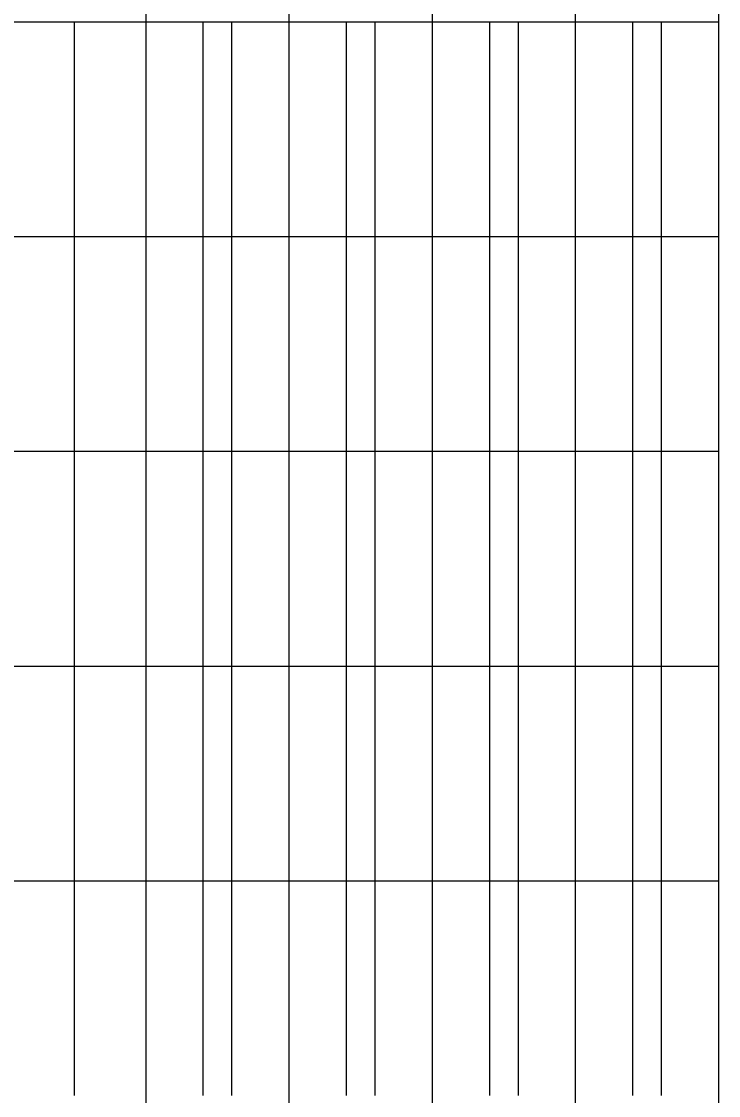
# Model space of a CAD drawing. Extents: x -28 to 822, y 61 to 665.
# Drawn here: x 541.9 to 590.6, y 171.7 to 246.8 of the extents above; entities that cross this region are included whole.
import ezdxf

# ---------------------------------------------------------------- set-up
doc = ezdxf.new("R2010")
doc.units = 0
doc.layers.add('nové', color=7, linetype='Continuous')

msp = doc.modelspace()

# ---------------------------------------------------------------- linework, layer by layer
msp.add_line((560.616, 381.738), (560.616, 111.738))
at = {"layer": 'nové'}
for p, q in [((550.616, 381.738), (550.616, 111.738)), ((570.616, 381.738), (570.616, 111.738)), ((580.616, 381.738), (580.616, 111.738)), ((590.616, 381.738), (590.616, 111.738)), ((540.616, 246.738), (590.616, 246.738)), ((545.616, 246.738), (545.616, 231.738)), ((554.616, 246.738), (554.616, 231.738)), ((556.616, 246.738), (556.616, 231.738)), ((564.616, 246.738), (564.616, 231.738)), ((566.616, 246.738), (566.616, 231.738)), ((574.616, 246.738), (574.616, 231.738)), ((576.616, 246.738), (576.616, 231.738)), ((584.616, 246.738), (584.616, 231.738)), ((586.616, 246.738), (586.616, 231.738)), ((540.616, 231.738), (590.616, 231.738)), ((545.616, 231.738), (545.616, 216.738)), ((554.616, 231.738), (554.616, 216.738)), ((556.616, 231.738), (556.616, 216.738)), ((564.616, 231.738), (564.616, 216.738)), ((566.616, 231.738), (566.616, 216.738)), ((574.616, 231.738), (574.616, 216.738)), ((576.616, 231.738), (576.616, 216.738)), ((584.616, 231.738), (584.616, 216.738)), ((586.616, 231.738), (586.616, 216.738)), ((540.616, 216.738), (590.616, 216.738)), ((545.616, 216.738), (545.616, 201.738)), ((554.616, 216.738), (554.616, 201.738)), ((556.616, 216.738), (556.616, 201.738)), ((564.616, 216.738), (564.616, 201.738)), ((566.616, 216.738), (566.616, 201.738)), ((574.616, 216.738), (574.616, 201.738)), ((576.616, 216.738), (576.616, 201.738)), ((584.616, 216.738), (584.616, 201.738)), ((586.616, 216.738), (586.616, 201.738)), ((540.616, 201.738), (590.616, 201.738)), ((545.616, 201.738), (545.616, 186.738)), ((554.616, 201.738), (554.616, 186.738)), ((556.616, 201.738), (556.616, 186.738)), ((564.616, 201.738), (564.616, 186.738)), ((566.616, 201.738), (566.616, 186.738)), ((574.616, 201.738), (574.616, 186.738)), ((576.616, 201.738), (576.616, 186.738)), ((584.616, 201.738), (584.616, 186.738)), ((586.616, 201.738), (586.616, 186.738)), ((540.616, 186.738), (590.616, 186.738)), ((545.616, 186.738), (545.616, 171.738)), ((554.616, 186.738), (554.616, 171.738)), ((556.616, 186.738), (556.616, 171.738)), ((564.616, 186.738), (564.616, 171.738)), ((566.616, 186.738), (566.616, 171.738)), ((574.616, 186.738), (574.616, 171.738)), ((576.616, 186.738), (576.616, 171.738)), ((584.616, 186.738), (584.616, 171.738)), ((586.616, 186.738), (586.616, 171.738))]:
    msp.add_line(p, q, dxfattribs=at)

doc.saveas('drawing.dxf')
